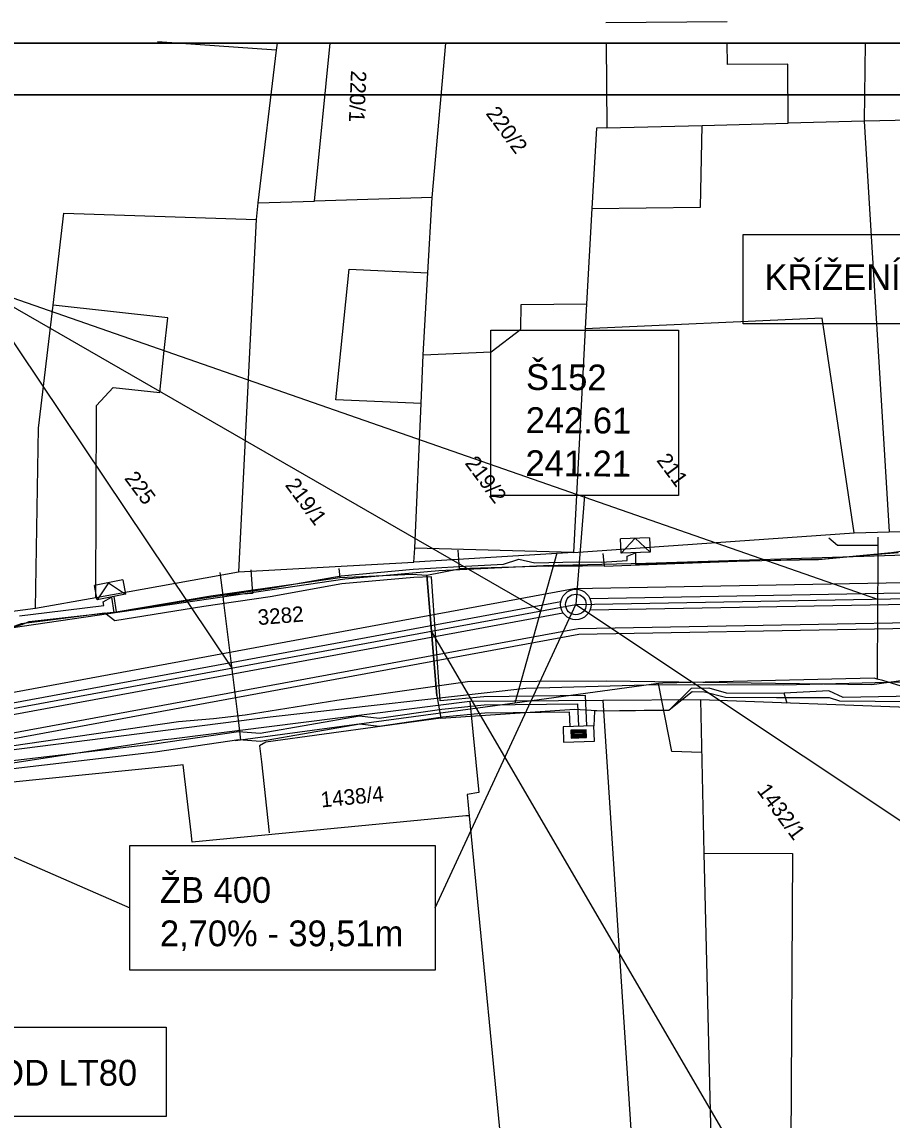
# Model space of a CAD drawing. Extents: x -601580 to 4, y -1204314 to 4.
# Drawn here: x -601438 to -601395.9, y -1203320.5 to -1203267.3 of the extents above; entities that cross this region are included whole.
import ezdxf

# ---------------------------------------------------------------- set-up
doc = ezdxf.new("R2010")
doc.units = 0
for name, color, linetype in [('00-EON NN', 7, 'Continuous'), ('00-EON VN', 7, 'Continuous'), ('00-INNOGY-NTL', 7, 'Continuous'), ('00-KN-HRANICE PARCEL', 7, 'Continuous'), ('00-KN-PARC. CISLA', 7, 'Continuous'), ('00-KN-VNITRNI KRESBA', 7, 'Continuous'), ('00-RAZÍTKO', 7, 'Continuous'), ('00-SITE KOM. KABEL', 7, 'Continuous'), ('00-VAK-KANAL-POTRUBI', 7, 'Continuous'), ('11-REKONSTRUKCE  VYKOP', 7, 'Continuous'), ('11-REKONSTRUKCE KANALIZACE', 7, 'Continuous'), ('11-REKONSTRUKCE KANALIZACE OSA', 7, 'Continuous'), ('11-REKONSTRUKCE KANALIZACE POPIS', 7, 'Continuous'), ('11-REKONSTRUKCE VODOVOD', 7, 'Continuous'), ('Vrstva 26', 7, 'Continuous'), ('Vrstva 8', 7, 'Continuous'), ('Vrstva 9', 7, 'Continuous')]:
    doc.layers.add(name, color=color, linetype=linetype)

# ---------------------------------------------------------------- blocks, each defined once
blk = doc.blocks.new('NN630')
at = {"layer": 'Vrstva 9'}
for points in [[(-3, -700), (-703, 0)], [(-703, -700), (-703, 0), (697, 0), (697, -700)], [(-3, -700), (697, 0)], [(-703, -700), (697, -700)]]:
    blk.add_lwpolyline(points, dxfattribs=at)
blk = doc.blocks.new('NN620')
at = {"layer": 'Vrstva 8'}
for points in [[(752, 4), (-748, 4)], [(-748, 4), (-748, -746)], [(752, -746), (752, 4)], [(368, -180), (-376, -180)], [(-376, -180), (-376, -558)], [(321, -227), (-329, -227)], [(-329, -227), (-329, -510)], [(-329, -510), (321, -510)], [(274, -274), (-281, -274)], [(-281, -274), (-281, -463)], [(-281, -463), (274, -463)], [(227, -321), (-234, -321)], [(-234, -321), (-234, -416)], [(-234, -416), (227, -416)], [(-193, -369), (185, -369)], [(227, -416), (227, -321)], [(274, -463), (274, -274)], [(321, -510), (321, -227)], [(368, -558), (368, -180)], [(-748, -746), (752, -746)], [(-376, -558), (368, -558)]]:
    blk.add_lwpolyline(points, dxfattribs=at)

msp = doc.modelspace()

# ---------------------------------------------------------------- linework, layer by layer
for points in [[(-601368.935, -1203270.826), (-601368.935, -1203268.326), (-601473.985, -1203268.326), (-601473.985, -1203270.826)], [(-601371.435, -1203270.826), (-601471.485, -1203270.826)]]:
    msp.add_lwpolyline(points)
at = {"layer": '00-EON NN'}
for points in [[(-601438.145, -1203296.084), (-601436.805, -1203295.926), (-601434.044, -1203295.588), (-601434.081, -1203295.404), (-601433.683, -1203295.176), (-601433.567, -1203295.933), (-601429.263, -1203295.236), (-601426.051, -1203294.768), (-601422.551, -1203294.145), (-601419.057, -1203293.829), (-601416.836, -1203293.7), (-601414.689, -1203293.588), (-601413.938, -1203293.342), (-601413.157, -1203293.522), (-601411.127, -1203293.472), (-601409.935, -1203293.484), (-601408.683, -1203293.404), (-601408.682, -1203293.199), (-601408.281, -1203293.028), (-601408.284, -1203293.579), (-601404.911, -1203293.447), (-601399.41, -1203293.352), (-601397.518, -1203293.173), (-601395.554, -1203293.015)], [(-601410.649, -1203301.43), (-601410.706, -1203299.952), (-601415.637, -1203300.01), (-601417.748, -1203300.215), (-601418.173, -1203294.194), (-601419.031, -1203294.228), (-601422.515, -1203294.543), (-601425.996, -1203295.165), (-601429.203, -1203295.631), (-601433.511, -1203296.328), (-601433.997, -1203295.965), (-601436.757, -1203296.323), (-601438.049, -1203296.475), (-601438.762, -1203296.742), (-601442.338, -1203297.169), (-601442.972, -1203297.276), (-601447.469, -1203297.675), (-601447.579, -1203296.558)], [(-601394.96, -1203300.253), (-601398.38, -1203300.226), (-601398.877, -1203300.059), (-601401.058, -1203300.057), (-601401.458, -1203300.057), (-601403.929, -1203300.048), (-601404.942, -1203299.791), (-601405.532, -1203299.768), (-601406.658, -1203300.666), (-601410.276, -1203300.714), (-601410.303, -1203301.425)], [(-601498.813, -1203312.714), (-601487.839, -1203311.819), (-601481.479, -1203311.35), (-601480.075, -1203310.443), (-601478.452, -1203309.978), (-601472.86, -1203309.049), (-601466.409, -1203306.865), (-601456.548, -1203305.336), (-601449.661, -1203304.58), (-601448.818, -1203304.353), (-601447.027, -1203303.982), (-601445.791, -1203303.804), (-601445.083, -1203302.787), (-601443.225, -1203302.638), (-601442.172, -1203303.539), (-601431.608, -1203302.298), (-601427.527, -1203301.697), (-601426.473, -1203301.781), (-601421.661, -1203300.94), (-601420.705, -1203301.045), (-601417.677, -1203300.61), (-601415.615, -1203300.41), (-601411.09, -1203300.357), (-601411.048, -1203301.445)], [(-601411.448, -1203301.46), (-601411.475, -1203300.761), (-601415.593, -1203300.81), (-601417.638, -1203301.008), (-601420.699, -1203301.449), (-601421.648, -1203301.344), (-601426.454, -1203302.184), (-601427.514, -1203302.099), (-601431.555, -1203302.695), (-601442.299, -1203303.957), (-601443.359, -1203303.05), (-601444.863, -1203303.171), (-601445.562, -1203304.175), (-601446.421, -1203304.377)]]:
    msp.add_lwpolyline(points, dxfattribs=at)
at = {"layer": '00-EON VN'}
for points in [[(-601315.562, -1203268.326), (-601315.61, -1203274.198), (-601315.387, -1203285.467), (-601315.047, -1203290.112), (-601315.056, -1203292.512), (-601315.467, -1203293.437), (-601321.049, -1203296.77), (-601322.289, -1203297.339), (-601333.626, -1203297.94), (-601348.329, -1203298.17), (-601379.275, -1203298.932), (-601388.418, -1203299.122), (-601401.119, -1203299.449), (-601407.186, -1203299.441), (-601413.599, -1203299.611), (-601425.994, -1203301.007), (-601438.778, -1203302.641), (-601441.293, -1203303.148), (-601442.541, -1203303.128)], [(-601358.752, -1203298.126), (-601371.007, -1203298.293), (-601371.961, -1203298.317), (-601372.754, -1203298.357), (-601383.019, -1203298.654), (-601393.735, -1203298.949), (-601394.824, -1203299.159), (-601396.829, -1203299.427), (-601409.685, -1203299.255), (-601416.423, -1203299.288), (-601422.755, -1203300.202), (-601427.199, -1203300.91), (-601428.732, -1203301.077), (-601430.435, -1203301.232), (-601441.873, -1203302.886), (-601442.341, -1203302.909)]]:
    msp.add_lwpolyline(points, dxfattribs=at)
at = {"layer": '00-INNOGY-NTL'}
for p, q in [((-601396.539, -1203292.27), (-601396.541, -1203292.67)), ((-601412.095, -1203293.057), (-601414.127, -1203300.319)), ((-601428.422, -1203293.98), (-601428.288, -1203295.101))]:
    msp.add_line(p, q, dxfattribs=at)
for points in [[(-601398.918, -1203292.305), (-601398.491, -1203292.661), (-601396.541, -1203292.67)], [(-601396.541, -1203292.67), (-601396.544, -1203293.27), (-601396.572, -1203298.77), (-601396.572, -1203299.156)], [(-601426.918, -1203293.86), (-601426.851, -1203295.006), (-601428.288, -1203295.101)], [(-601428.288, -1203295.101), (-601428.263, -1203295.319), (-601427.52, -1203301.269), (-601427.425, -1203302.119)], [(-601332.331, -1203297.987), (-601348.309, -1203298.776), (-601359.342, -1203298.895), (-601360.084, -1203298.936), (-601367.49, -1203299.277), (-601371.643, -1203299.47), (-601372.283, -1203299.497), (-601387.135, -1203299.923), (-601391.708, -1203300.055), (-601393.151, -1203299.955), (-601393.463, -1203299.938), (-601394.572, -1203299.752), (-601396.304, -1203299.232), (-601396.572, -1203299.156), (-601396.715, -1203299.114), (-601406.965, -1203299.349), (-601407.169, -1203299.376), (-601414.127, -1203300.319), (-601427.425, -1203302.119), (-601427.687, -1203302.152)], [(-601405.081, -1203302.708), (-601406.525, -1203302.659), (-601407.169, -1203299.376)]]:
    msp.add_lwpolyline(points, dxfattribs=at)
at = {"layer": '00-KN-HRANICE PARCEL'}
for p, q in [((-601418.141, -1203275.801), (-601417.468, -1203268.326)), ((-601397.157, -1203268.326), (-601397.195, -1203272.109)), ((-601397.195, -1203272.109), (-601395.987, -1203292.023)), ((-601426.671, -1203276.877), (-601427.525, -1203293.963)), ((-601411.289, -1203293.019), (-601397.68, -1203292.059)), ((-601397.68, -1203292.059), (-601395.987, -1203292.023)), ((-601411.289, -1203293.019), (-601419.021, -1203293.491)), ((-601427.525, -1203293.963), (-601419.021, -1203293.491)), ((-601445.854, -1203296.82), (-601437.364, -1203295.724)), ((-601409.87, -1203300.198), (-601416.311, -1203300.246)), ((-601405.14, -1203300.162), (-601409.87, -1203300.198)), ((-601409.87, -1203300.198), (-601407.067, -1203343.001)), ((-601394.562, -1203300.554), (-601405.14, -1203300.162)), ((-601431.118, -1203302.109), (-601453.007, -1203305.454))]:
    msp.add_line(p, q, dxfattribs=at)
for points in [[(-601403.845, -1203267.294), (-601409.719, -1203267.333)], [(-601425.652, -1203268.326), (-601425.692, -1203268.665), (-601426.579, -1203276.061), (-601426.671, -1203276.877)], [(-601418.141, -1203275.801), (-601423.836, -1203275.981), (-601423.082, -1203268.326)], [(-601409.711, -1203268.326), (-601409.68, -1203272.435), (-601410.174, -1203272.441), (-601410.394, -1203276.34), (-601410.657, -1203280.968)], [(-601397.195, -1203272.109), (-601400.883, -1203272.207), (-601400.903, -1203269.345), (-601403.829, -1203269.362), (-601403.837, -1203268.326)], [(-601382.986, -1203272.41), (-601389.658, -1203271.944), (-601397.195, -1203272.109)], [(-601418.577, -1203283.435), (-601418.353, -1203279.458), (-601418.141, -1203275.801)], [(-601437.364, -1203295.724), (-601437.215, -1203286.982), (-601436.513, -1203281.032), (-601435.981, -1203276.564), (-601426.671, -1203276.877)], [(-601418.577, -1203283.435), (-601415.282, -1203283.293), (-601413.833, -1203282.193), (-601413.821, -1203281.001), (-601410.657, -1203280.968)], [(-601410.657, -1203280.968), (-601410.721, -1203282.174), (-601411.289, -1203293.019)], [(-601419.021, -1203293.491), (-601418.984, -1203292.803), (-601418.677, -1203285.801), (-601418.577, -1203283.435)], [(-601395.987, -1203292.023), (-601394.367, -1203291.991), (-601384.13, -1203291.79)], [(-601437.364, -1203295.724), (-601434.442, -1203295.198), (-601427.525, -1203293.963)], [(-601416.311, -1203300.246), (-601430.776, -1203302.067), (-601431.118, -1203302.109)], [(-601416.311, -1203300.246), (-601415.876, -1203304.657), (-601416.447, -1203304.744), (-601416.35, -1203305.78)], [(-601405.14, -1203300.162), (-601404.967, -1203307.593), (-601404.638, -1203321.409), (-601403.742, -1203332.463)], [(-601416.35, -1203305.78), (-601416.502, -1203305.794), (-601429.763, -1203307.056), (-601429.816, -1203306.597), (-601430.202, -1203303.309), (-601430.61, -1203303.363), (-601454.985, -1203305.826), (-601454.892, -1203307.327), (-601472.801, -1203309.088)], [(-601416.35, -1203305.78), (-601412.691, -1203343.477), (-601411.004, -1203360.632)]]:
    msp.add_lwpolyline(points, dxfattribs=at)
at = {"layer": '00-KN-VNITRNI KRESBA'}
for p, q in [((-601425.692, -1203268.665), (-601431.442, -1203268.251)), ((-601409.68, -1203272.435), (-601405.06, -1203272.318)), ((-601405.137, -1203276.274), (-601405.06, -1203272.318)), ((-601405.06, -1203272.318), (-601400.883, -1203272.207)), ((-601426.579, -1203276.061), (-601423.836, -1203275.981)), ((-601410.394, -1203276.34), (-601405.137, -1203276.274)), ((-601422.802, -1203285.612), (-601422.167, -1203279.287)), ((-601422.167, -1203279.287), (-601418.353, -1203279.458)), ((-601430.948, -1203281.634), (-601436.513, -1203281.032)), ((-601431.12, -1203283.231), (-601430.948, -1203281.634)), ((-601399.236, -1203281.657), (-601410.721, -1203282.174)), ((-601397.68, -1203292.059), (-601399.236, -1203281.657)), ((-601431.342, -1203285.264), (-601431.12, -1203283.231)), ((-601434.401, -1203285.89), (-601433.601, -1203285.022)), ((-601433.601, -1203285.022), (-601431.342, -1203285.264)), ((-601418.677, -1203285.801), (-601422.802, -1203285.612)), ((-601434.442, -1203295.198), (-601434.401, -1203285.89)), ((-601411.289, -1203293.019), (-601418.984, -1203292.803)), ((-601404.967, -1203307.593), (-601400.681, -1203307.612)), ((-601400.681, -1203307.612), (-601400.781, -1203326.504))]:
    msp.add_line(p, q, dxfattribs=at)
at = {"layer": '00-RAZÍTKO'}
for points in [[(-601579.036, -1203268.326), (-601263.884, -1203268.326), (-601263.884, -1203416.826), (-601579.036, -1203416.826)], [(-601576.536, -1203270.826), (-601266.384, -1203270.826), (-601266.384, -1203414.326), (-601576.536, -1203414.326)]]:
    msp.add_lwpolyline(points, close=True, dxfattribs=at)
at = {"layer": '00-SITE KOM. KABEL'}
for points in [[(-601465.666, -1203268.077), (-601465.45, -1203271.476), (-601465.203, -1203281.741), (-601464.718, -1203292.278), (-601464.228, -1203298.054), (-601463.764, -1203299.317), (-601461.865, -1203300.198), (-601444.628, -1203297.566), (-601422.377, -1203294.288), (-601417.815, -1203293.891), (-601412.74, -1203293.648), (-601407.783, -1203293.531), (-601395.711, -1203293.151), (-601385.448, -1203292.968), (-601371.384, -1203292.553), (-601365.297, -1203292.432), (-601355.273, -1203292.127), (-601334.483, -1203290.457)], [(-601416.898, -1203292.911), (-601416.825, -1203293.816)], [(-601409.859, -1203293.066), (-601409.806, -1203293.675)], [(-601409.806, -1203293.675), (-601403.381, -1203293.439), (-601399.132, -1203293.324), (-601395.884, -1203293.018), (-601395.526, -1203292.964), (-601393.408, -1203292.948)], [(-601399.132, -1203293.324), (-601395.884, -1203293.018)], [(-601422.661, -1203293.789), (-601422.611, -1203294.225)], [(-601422.611, -1203294.225), (-601419.1, -1203294.073)], [(-601422.611, -1203294.225), (-601419.1, -1203294.073), (-601418.398, -1203294.112)], [(-601418.398, -1203294.112), (-601416.825, -1203293.816)], [(-601417.913, -1203299.966), (-601418.398, -1203294.112)], [(-601418.398, -1203294.112), (-601417.913, -1203299.966), (-601417.723, -1203301.045)], [(-601409.806, -1203293.675), (-601410.848, -1203293.663), (-601412.522, -1203293.673), (-601414.762, -1203293.742), (-601416.825, -1203293.816)], [(-601416.825, -1203293.816), (-601414.762, -1203293.742)], [(-601412.522, -1203293.673), (-601410.848, -1203293.663)], [(-601433.459, -1203295.901), (-601428.861, -1203295.116), (-601425.781, -1203294.685), (-601422.611, -1203294.225)], [(-601428.861, -1203295.116), (-601425.781, -1203294.685)], [(-601433.563, -1203295.157), (-601433.459, -1203295.901)], [(-601459.119, -1203298.696), (-601457.664, -1203298.525), (-601455.942, -1203298.38), (-601454.449, -1203298.243), (-601450.417, -1203297.853), (-601448.459, -1203297.757), (-601447.38, -1203297.666), (-601443.136, -1203297.243), (-601442.259, -1203297.116), (-601438.585, -1203296.68), (-601437.97, -1203296.485), (-601437.674, -1203296.364), (-601433.459, -1203295.901)], [(-601437.674, -1203296.364), (-601433.459, -1203295.901)], [(-601417.723, -1203301.045), (-601411.218, -1203300.614), (-601409.901, -1203300.694), (-601406.658, -1203300.666), (-601405.571, -1203299.598), (-601404.733, -1203299.586), (-601403.882, -1203299.826), (-601401.082, -1203299.84)], [(-601382.178, -1203299.756), (-601386.192, -1203299.784), (-601388.492, -1203299.873), (-601394.793, -1203299.991), (-601398.225, -1203300.048), (-601398.914, -1203299.725), (-601401.082, -1203299.84)], [(-601400.941, -1203300.333), (-601401.082, -1203299.84)], [(-601417.723, -1203301.045), (-601426.2, -1203302.207), (-601426.499, -1203302.392), (-601426.413, -1203303.162), (-601426.03, -1203306.614)], [(-601409.901, -1203300.694), (-601406.658, -1203300.666)]]:
    msp.add_lwpolyline(points, dxfattribs=at)
at = {"layer": '00-VAK-KANAL-POTRUBI'}
msp.add_circle((-601411.175, -1203295.538), 0.5, dxfattribs=at)
at = {"layer": '11-REKONSTRUKCE  VYKOP'}
for points in [[(-601536.909, -1203306.471), (-601527.537, -1203305.806), (-601496.057, -1203307.883), (-601450.147, -1203301.951), (-601411.254, -1203294.759), (-601352.554, -1203293.702)], [(-601521.772, -1203308.411), (-601495.987, -1203310.113), (-601449.803, -1203304.145), (-601411.03, -1203296.976), (-601353.714, -1203295.944)]]:
    msp.add_lwpolyline(points, dxfattribs=at)
at = {"layer": '11-REKONSTRUKCE KANALIZACE'}
msp.add_line((-601410.748, -1203290.256), (-601411.175, -1203295.538), dxfattribs=at)
for points in [[(-601410.495, -1203295.246), (-601354.43, -1203294.236)], [(-601410.766, -1203295.25), (-601410.766, -1203295.25)], [(-601410.485, -1203295.806), (-601354.42, -1203294.796)], [(-601449.403, -1203302.322), (-601411.9, -1203295.387)], [(-601411.633, -1203295.338), (-601411.633, -1203295.338)], [(-601449.301, -1203302.873), (-601411.798, -1203295.938)], [(-601411.532, -1203295.889), (-601411.532, -1203295.889)], [(-601410.756, -1203295.81), (-601410.756, -1203295.81)]]:
    msp.add_lwpolyline(points, dxfattribs=at)
for radius in [0.74, 0.5, 0.5]:
    msp.add_circle((-601411.175, -1203295.538), radius, dxfattribs=at)
at = {"layer": '11-REKONSTRUKCE KANALIZACE OSA'}
msp.add_lwpolyline([(-601536.854, -1203307.249), (-601527.535, -1203306.588), (-601496.033, -1203308.666), (-601450.026, -1203302.722), (-601411.175, -1203295.538), (-601353.74, -1203294.504)], dxfattribs=at)
at = {"layer": '11-REKONSTRUKCE KANALIZACE POPIS'}
for p, q in [((-601440.308, -1203280.032), (-601427.851, -1203298.622)), ((-601440.308, -1203280.032), (-601412.878, -1203295.853)), ((-601440.308, -1203280.032), (-601396.554, -1203295.275)), ((-601417.987, -1203310.249), (-601411.175, -1203295.538)), ((-601411.175, -1203295.538), (-601388.726, -1203310.497)), ((-601402.974, -1203322.876), (-601418.173, -1203296.832))]:
    msp.add_line(p, q, dxfattribs=at)
for points in [[(-601403.073, -1203277.597), (-601379.396, -1203277.597), (-601379.396, -1203281.932), (-601403.073, -1203281.932)], [(-601415.301, -1203282.237), (-601406.196, -1203282.237), (-601406.196, -1203290.256), (-601415.301, -1203290.256)], [(-601415.301, -1203282.237), (-601406.196, -1203282.237), (-601406.196, -1203290.256), (-601415.301, -1203290.256)], [(-601432.786, -1203307.232), (-601417.987, -1203307.232), (-601417.987, -1203313.265), (-601432.786, -1203313.265)], [(-601432.786, -1203307.232), (-601417.987, -1203307.232), (-601417.987, -1203313.265), (-601432.786, -1203313.265)], [(-601454.702, -1203316.03), (-601431.025, -1203316.03), (-601431.025, -1203320.365), (-601454.702, -1203320.365)]]:
    msp.add_lwpolyline(points, close=True, dxfattribs=at)
msp.add_lwpolyline([(-601450.026, -1203302.722), (-601432.786, -1203310.249)], dxfattribs=at)
at = {"layer": '11-REKONSTRUKCE VODOVOD'}
msp.add_lwpolyline([(-601520.956, -1203308.185), (-601495.996, -1203309.831), (-601449.846, -1203303.869), (-601411.058, -1203296.696), (-601353.719, -1203295.664)], dxfattribs=at)

# ---------------------------------------------------------------- block references
at = {"layer": 'Vrstva 26'}
for name, p, xscale, yscale, rotation in [('NN630', (-601408.281, -1203293.029), 0.001, 0.001, -177.79605680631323), ('NN630', (-601433.688, -1203295.174), 0.0010000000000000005, 0.0010000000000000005, -168.84331224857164), ('NN620', (-601411.049, -1203301.447), 0.001, 0.001, 1.5964682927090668)]:
    msp.add_blockref(name, p, dxfattribs=dict(at, xscale=xscale, yscale=yscale, rotation=rotation))

# ---------------------------------------------------------------- texts
at = {"layer": '00-KN-PARC. CISLA'}
for s, rotation, p in [('220/1', 267.5853, (-601422.07, -1203269.639)), ('220/2', 306.5853, (-601415.567, -1203271.736)), ('211', 306.5853, (-601407.292, -1203288.555)), ('219/2', 306.5853, (-601416.581, -1203288.691)), ('225', 306.5853, (-601433.083, -1203289.428)), ('219/1', 306.5853, (-601425.294, -1203289.755)), ('3282', 4.5853, (-601426.565, -1203296.54)), ('1432/1', 306.5853, (-601402.431, -1203304.566)), ('1438/4', 5.5853, (-601423.507, -1203305.381))]:
    msp.add_text(s, height=0.75, rotation=rotation, dxfattribs=at).set_placement(p)
at = {"layer": '11-REKONSTRUKCE KANALIZACE POPIS'}
for s, p in [('KŘÍŽENÍ NTL. PLYNOVOD', (-601402.029, -1203280.288)), ('ŽB 400 ', (-601431.331, -1203310.006)), ('2,70% - 39,51m', (-601431.331, -1203312.11)), ('KŘÍŽENÍ VODOVOD LT80', (-601452.314, -1203318.868))]:
    msp.add_text(s, height=1.25, dxfattribs=at).set_placement(p)
for s, p in [('Š152', (-601413.593, -1203285.133)), ('242.61', (-601413.606, -1203287.221)), ('241.21', (-601413.619, -1203289.309))]:
    msp.add_text(s, height=1.25, rotation=359.6459, dxfattribs=at).set_placement(p)

doc.saveas('drawing.dxf')
